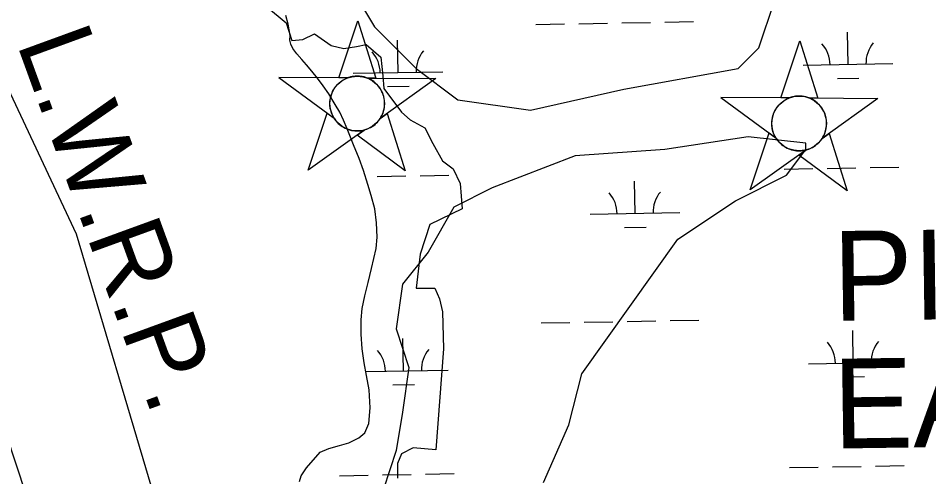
# Model space of a CAD drawing. Extents: x 3914892 to 3953151, y 242587 to 268572.
# Drawn here: x 3943744 to 3944760, y 250403 to 250914 of the extents above; entities that cross this region are included whole.
import ezdxf

# ---------------------------------------------------------------- set-up
doc = ezdxf.new("R2010")
doc.units = 0
for name, color, linetype in [('V-CHAN-NAID', 7, 'Continuous'), ('V-RIVR-EDGE', 7, 'Continuous'), ('V-SITE-VEGE', 7, 'Continuous'), ('V-TOPO-DPTH', 7, 'Continuous'), ('V-TOPO-MINR', 7, 'Continuous'), ('V-TOPO-WATR', 7, 'Continuous'), ('V-TOPO-WATR-IDEN', 7, 'Continuous'), ('V-WETL-SWMP', 7, 'Continuous')]:
    doc.layers.add(name, color=color, linetype=linetype)

msp = doc.modelspace()

# ---------------------------------------------------------------- linework, layer by layer
at = {"layer": 'V-CHAN-NAID'}
for points in [[(3944111.2, 250847.8), (3944101.7, 250847.9), (3944122.8, 250911.4), (3944143, 250847.6), (3944133.4, 250847.7), (3944131.8, 250848.3), (3944129.8, 250848.9), (3944127.7, 250849.3), (3944125.7, 250849.6), (3944124.5, 250849.8), (3944123, 250849.8), (3944121.3, 250849.8), (3944119.9, 250849.8), (3944118, 250849.6), (3944116.6, 250849.3), (3944114.8, 250849), (3944113.3, 250848.5), (3944112.3, 250848.2)], [(3944604.2, 250825.6), (3944594.6, 250825.7), (3944615.7, 250889.2), (3944635.9, 250825.4), (3944626.4, 250825.5), (3944624.8, 250826.1), (3944622.7, 250826.7), (3944620.6, 250827.1), (3944618.6, 250827.4), (3944617.4, 250827.6), (3944615.9, 250827.6), (3944614.2, 250827.6), (3944612.8, 250827.6), (3944610.9, 250827.4), (3944609.5, 250827.1), (3944607.8, 250826.8), (3944606.2, 250826.3), (3944605.2, 250826)], [(3944111.2, 250847.8), (3944034.8, 250848.4), (3944096.3, 250803), (3944095.2, 250804.9), (3944094.4, 250806.5), (3944093.6, 250808.5), (3944092.9, 250810.5), (3944092.5, 250811.9), (3944092.1, 250813.5), (3944091.9, 250814.9), (3944091.7, 250816.5), (3944091.6, 250818.3), (3944091.6, 250819.9), (3944091.7, 250821.9), (3944091.9, 250823.5), (3944092.3, 250825.7), (3944092.8, 250827.7), (3944093.4, 250829.6), (3944094, 250831.2), (3944094.7, 250832.8), (3944095.6, 250834.4), (3944096.6, 250836.1), (3944097.7, 250837.6), (3944098.7, 250838.8), (3944099.7, 250840), (3944101, 250841.3), (3944102, 250842.3), (3944103.7, 250843.7), (3944104.9, 250844.5), (3944106.6, 250845.6), (3944108.4, 250846.6), (3944109.8, 250847.2)], [(3944133.4, 250847.7), (3944209.9, 250847.1), (3944147.7, 250802.6), (3944148.6, 250804.1), (3944149.6, 250806), (3944150.3, 250807.5), (3944151.1, 250809.5), (3944151.6, 250811.3), (3944152, 250812.9), (3944152.4, 250814.9), (3944152.5, 250816.5), (3944152.7, 250818.7), (3944152.6, 250820.8), (3944152.5, 250823), (3944152.2, 250824.7), (3944151.7, 250827), (3944151.1, 250829.1), (3944150.3, 250831.1), (3944149.7, 250832.5), (3944148.6, 250834.5), (3944147.6, 250836.2), (3944146.4, 250837.9), (3944145.1, 250839.4), (3944143.8, 250840.8), (3944142.2, 250842.3), (3944140.5, 250843.7), (3944138.8, 250844.9), (3944136.9, 250846), (3944135.4, 250846.8)], [(3944604.2, 250825.6), (3944527.7, 250826.2), (3944589.3, 250780.8), (3944588.1, 250782.7), (3944587.3, 250784.3), (3944586.5, 250786.3), (3944585.8, 250788.3), (3944585.4, 250789.7), (3944585.1, 250791.3), (3944584.8, 250792.7), (3944584.6, 250794.3), (3944584.5, 250796.1), (3944584.5, 250797.7), (3944584.6, 250799.7), (3944584.8, 250801.3), (3944585.2, 250803.6), (3944585.7, 250805.5), (3944586.3, 250807.4), (3944586.9, 250809), (3944587.7, 250810.6), (3944588.5, 250812.2), (3944589.6, 250813.9), (3944590.6, 250815.4), (3944591.6, 250816.6), (3944592.6, 250817.8), (3944593.9, 250819.1), (3944594.9, 250820.1), (3944596.7, 250821.5), (3944597.9, 250822.4), (3944599.6, 250823.4), (3944601.3, 250824.4), (3944602.7, 250825.1)], [(3944626.4, 250825.5), (3944702.8, 250824.9), (3944640.6, 250780.4), (3944641.6, 250781.9), (3944642.5, 250783.8), (3944643.2, 250785.3), (3944644, 250787.3), (3944644.5, 250789.1), (3944644.9, 250790.7), (3944645.3, 250792.7), (3944645.5, 250794.3), (3944645.6, 250796.5), (3944645.6, 250798.6), (3944645.4, 250800.8), (3944645.1, 250802.6), (3944644.6, 250804.8), (3944644, 250806.9), (3944643.2, 250808.9), (3944642.6, 250810.3), (3944641.6, 250812.3), (3944640.5, 250814), (3944639.3, 250815.7), (3944638, 250817.2), (3944636.8, 250818.6), (3944635.1, 250820.1), (3944633.4, 250821.5), (3944631.7, 250822.7), (3944629.8, 250823.8), (3944628.4, 250824.6)], [(3944129.7, 250789.7), (3944067.5, 250745.2), (3944088.6, 250808.7), (3944096.3, 250803), (3944097, 250802), (3944098.3, 250800.2), (3944099.6, 250798.7), (3944101, 250797.2), (3944102.4, 250796), (3944103.9, 250794.8), (3944105.3, 250793.8), (3944106.9, 250792.8), (3944108.7, 250791.9), (3944110.4, 250791.1), (3944111.9, 250790.5), (3944113.5, 250790), (3944115.7, 250789.4), (3944117.3, 250789.2), (3944119.3, 250788.9), (3944120.8, 250788.8), (3944122.7, 250788.8), (3944124.4, 250788.8), (3944126.1, 250789), (3944128, 250789.3)], [(3944147.7, 250802.6), (3944155.5, 250808.2), (3944175.7, 250744.4), (3944121.9, 250784.1), (3944129.7, 250789.7), (3944131.3, 250790.2), (3944133, 250790.7), (3944135.1, 250791.7), (3944136.9, 250792.5), (3944138.7, 250793.7), (3944140.5, 250794.9), (3944142, 250796.1), (3944143.3, 250797.3), (3944144.7, 250798.7), (3944145.9, 250800.1), (3944147, 250801.6)], [(3944622.6, 250767.5), (3944560.4, 250723), (3944581.5, 250786.5), (3944589.3, 250780.8), (3944589.9, 250779.8), (3944591.3, 250778), (3944592.5, 250776.5), (3944593.9, 250775), (3944595.3, 250773.8), (3944596.8, 250772.6), (3944598.2, 250771.7), (3944599.9, 250770.6), (3944601.6, 250769.7), (3944603.4, 250768.9), (3944604.8, 250768.3), (3944606.5, 250767.8), (3944608.7, 250767.2), (3944610.2, 250767), (3944612.2, 250766.7), (3944613.8, 250766.6), (3944615.6, 250766.6), (3944617.3, 250766.7), (3944619, 250766.8), (3944620.9, 250767.1)], [(3944640.6, 250780.4), (3944648.4, 250786), (3944668.7, 250722.2), (3944614.8, 250761.9), (3944622.6, 250767.5), (3944624.3, 250768), (3944625.9, 250768.6), (3944628, 250769.5), (3944629.8, 250770.4), (3944631.6, 250771.5), (3944633.4, 250772.7), (3944634.9, 250773.9), (3944636.2, 250775.1), (3944637.6, 250776.5), (3944638.8, 250777.9), (3944639.9, 250779.4)]]:
    msp.add_lwpolyline(points, close=True, dxfattribs=at)
for centre in [(3944122.1, 250819.3), (3944615.1, 250797.1)]:
    msp.add_circle(centre, 30.5, dxfattribs=at)
at = {"layer": 'V-RIVR-EDGE'}
msp.add_lwpolyline([(3944020.9, 250927.6), (3944042.7, 250909.1), (3944049.3, 250889.5), (3944061.3, 250890.6), (3944074.4, 250897.1), (3944092.9, 250884), (3944107.1, 250880.7), (3944121.3, 250882.9), (3944132.2, 250885.1), (3944148.6, 250870.9), (3944150.8, 250850.2), (3944151.8, 250836), (3944171.5, 250809.8), (3944181.3, 250801.1), (3944197.7, 250792.4), (3944206.4, 250774.9), (3944217.3, 250755.3), (3944229.3, 250746.6), (3944236.9, 250730.2), (3944239.1, 250701.8), (3944203.1, 250684.4), (3944192.2, 250651.6), (3944187.8, 250613.5), (3944208.6, 250613.5), (3944214, 250601.5), (3944217.3, 250587.3), (3944218.4, 250545.8), (3944209.7, 250433.4), (3944184.6, 250435.6), (3944171.5, 250429.1), (3944167.1, 250418.2), (3944167.1, 250401.8)], dxfattribs=at)
at = {"layer": 'V-SITE-VEGE'}
for points in [[(3944106.7, 250962.6), (3944141.5, 250904.7), (3944187.8, 250858.4), (3944234.2, 250823.6), (3944315.3, 250812), (3944419.5, 250835.2), (3944547, 250858.4), (3944570.1, 250881.5), (3944604.9, 250985.8)], [(3944329.8, 250396.9), (3944358.3, 250461.1), (3944372.6, 250518.2), (3944479.7, 250668.1), (3944543.9, 250710.9), (3944601, 250739.5), (3944622.4, 250768.1), (3944622.4, 250775.2), (3944558.2, 250782.3), (3944465.4, 250768.1), (3944365.4, 250760.9), (3944272.6, 250725.2), (3944229.8, 250703.8), (3944201.3, 250653.8), (3944172.7, 250618.1), (3944165.6, 250568.2), (3944179.8, 250525.3), (3944172.7, 250475.4), (3944165.6, 250432.5), (3944151.3, 250389.7)]]:
    msp.add_lwpolyline(points, dxfattribs=at)
at = {"layer": 'V-TOPO-DPTH'}
msp.add_lwpolyline([(3944620.8, 248476), (3944296.7, 249247.2), (3943983.6, 250085.5), (3943808.9, 250673.8), (3943732.9, 250836.2), (3943663.5, 251001.9), (3943573.7, 251236.8), (3943554.7, 251287.8), (3943536.4, 251339), (3943519.1, 251390.6), (3943502.4, 251442.4), (3943485.5, 251496.3), (3943477.2, 251521.1), (3943468.2, 251545.7), (3943458.2, 251569.8), (3943447.5, 251593.7), (3943436.2, 251617.3), (3943424.7, 251640.8), (3943412.9, 251664.2), (3943401, 251687.5), (3943105.5, 252257.6)], dxfattribs=at)
at = {"layer": 'V-TOPO-MINR'}
msp.add_lwpolyline([(3944165.3, 249227.1), (3943931.5, 249926), (3943922.4, 249947.3), (3943913.2, 249968.5), (3943903.8, 249989.7), (3943894.3, 250010.9), (3943884.9, 250032.1), (3943875.5, 250053.3), (3943866.4, 250074.6), (3943857.5, 250096), (3943837.2, 250145.2), (3943818.9, 250191.5), (3943801.3, 250238), (3943784.8, 250285), (3943769.2, 250332.2), (3943763.6, 250349.9), (3943745.5, 250406.1), (3943727, 250462.2)], dxfattribs=at)
at = {"layer": 'V-TOPO-WATR'}
msp.add_lwpolyline([(3944620.8, 248476), (3944296.7, 249247.2), (3943983.6, 250085.5), (3943808.9, 250673.8), (3943732.9, 250836.2), (3943663.5, 251001.9), (3943573.7, 251236.8), (3943554.7, 251287.8), (3943536.4, 251339), (3943519.1, 251390.6), (3943502.4, 251442.4), (3943485.5, 251496.3), (3943477.2, 251521.1), (3943468.2, 251545.7), (3943458.2, 251569.8), (3943447.5, 251593.7), (3943436.2, 251617.3), (3943424.7, 251640.8), (3943412.9, 251664.2), (3943401, 251687.5), (3943105.5, 252257.6)], dxfattribs=at)
at = {"layer": 'V-WETL-SWMP'}
for p, q in [((3944045.2, 250907.6), (3944042.6, 250917.3)), ((3944047.2, 250895), (3944045.2, 250907.6)), ((3944321.4, 250907.4), (3944353.4, 250908)), ((3944369.4, 250908.3), (3944401.4, 250908.9)), ((3944417.4, 250909.1), (3944449.4, 250909.7)), ((3944465.4, 250910), (3944497.4, 250910.6)), ((3944669.6, 250862.9), (3944668.9, 250898.9)), ((3944046.9, 250889.8), (3944047.2, 250895)), ((3944048, 250885.4), (3944046.9, 250889.8)), ((3944167.7, 250853.9), (3944167.1, 250889.9)), ((3944050.4, 250880.5), (3944048, 250885.4)), ((3944054.6, 250874.8), (3944050.4, 250880.5)), ((3944060.5, 250868.4), (3944054.6, 250874.8)), ((3944065.5, 250862.3), (3944060.5, 250868.4)), ((3944071.6, 250855.5), (3944065.5, 250862.3)), ((3944619.6, 250862), (3944719.6, 250863.8)), ((3944077.9, 250847.4), (3944071.6, 250855.5)), ((3944084.3, 250839), (3944077.9, 250847.4)), ((3944117.7, 250853), (3944217.7, 250854.8)), ((3944657.8, 250847.3), (3944681.8, 250847.7)), ((3944090.6, 250830.2), (3944084.3, 250839)), ((3944156, 250838.3), (3944180, 250838.7)), ((3944097.6, 250818.2), (3944090.6, 250830.2)), ((3944102.7, 250809.6), (3944097.6, 250818.2)), ((3944106.8, 250800.8), (3944102.7, 250809.6)), ((3944111, 250791.3), (3944106.8, 250800.8)), ((3944114.5, 250781.8), (3944111, 250791.3)), ((3944118.1, 250773.4), (3944114.5, 250781.8)), ((3944124.4, 250758), (3944118.1, 250773.4)), ((3944129.3, 250744.6), (3944124.4, 250758)), ((3944598.2, 250746.2), (3944630.2, 250746.8)), ((3944646.2, 250747), (3944678.2, 250747.6)), ((3944694.2, 250747.9), (3944726.2, 250748.5)), ((3944133.9, 250729.1), (3944129.3, 250744.6)), ((3944144.4, 250738.1), (3944176.4, 250738.6)), ((3944192.4, 250738.9), (3944224.4, 250739.5)), ((3944137.8, 250717), (3944133.9, 250729.1)), ((3944432, 250696.8), (3944431.4, 250732.8)), ((3944141.7, 250702.1), (3944137.8, 250717)), ((3944143.8, 250686.4), (3944141.7, 250702.1)), ((3944382, 250695.9), (3944482, 250697.7)), ((3944144.2, 250670.3), (3944143.8, 250686.4)), ((3944420.3, 250681.1), (3944444.3, 250681.6)), ((3944143.2, 250657.8), (3944144.2, 250670.3)), ((3944138.1, 250635.4), (3944143.2, 250657.8)), ((3944134.4, 250620), (3944138.1, 250635.4)), ((3944130.5, 250605.1), (3944134.4, 250620)), ((3944127.8, 250590.9), (3944130.5, 250605.1)), ((3944126.5, 250578.1), (3944127.8, 250590.9)), ((3944126.5, 250562.4), (3944126.5, 250578.1)), ((3944327.3, 250574.8), (3944359.3, 250575.4)), ((3944375.3, 250575.7), (3944407.3, 250576.2)), ((3944423.3, 250576.5), (3944455.3, 250577.1)), ((3944471.3, 250577.4), (3944503.3, 250578)), ((3944127.8, 250546), (3944126.5, 250562.4)), ((3944675.5, 250530.3), (3944674.9, 250566.3)), ((3944173.7, 250521.3), (3944173, 250557.3)), ((3944129.9, 250530.5), (3944127.8, 250546)), ((3944132.4, 250516.1), (3944129.9, 250530.5)), ((3944131.7, 250520.6), (3944223.7, 250522.2)), ((3944625.5, 250529.4), (3944725.5, 250531.2)), ((3944135.3, 250500.4), (3944132.4, 250516.1)), ((3944663.8, 250514.6), (3944687.8, 250515.1)), ((3944162, 250505.7), (3944186, 250506.1)), ((3944136.4, 250480.1), (3944135.3, 250500.4)), ((3944135, 250462.9), (3944136.4, 250480.1)), ((3944130.6, 250452.5), (3944135, 250462.9)), ((3944123.8, 250446.6), (3944130.6, 250452.5)), ((3944102.2, 250438.2), (3944112.9, 250441.1)), ((3944112.9, 250441.1), (3944123.8, 250446.6)), ((3944065.5, 250413.2), (3944080.8, 250430.9)), ((3944080.8, 250430.9), (3944090.5, 250434.9)), ((3944090.5, 250434.9), (3944102.2, 250438.2)), ((3944059.6, 250404.3), (3944065.5, 250413.2)), ((3944604.2, 250413.6), (3944636.2, 250414.1)), ((3944652.2, 250414.4), (3944684.2, 250415)), ((3944700.2, 250415.3), (3944732.2, 250415.9)), ((3944057.7, 250398.2), (3944059.6, 250404.3)), ((3944102.4, 250404.6), (3944134.4, 250405.2)), ((3944150.3, 250405.4), (3944182.3, 250406)), ((3944198.3, 250406.3), (3944230.3, 250406.9))]:
    msp.add_line(p, q, dxfattribs=at)
for centre, start, end in [((3944724.8, 250864.4), 140.2532, 181.7968), ((3944112.5, 250853.4), 0.2532, 41.7968), ((3944223, 250855.4), 140.2532, 181.7968), ((3944614.3, 250862.4), 0.2532, 41.7968), ((3944376.8, 250696.3), 0.2532, 41.7968), ((3944487.3, 250698.2), 140.2532, 181.7968), ((3944620.3, 250529.8), 0.2532, 41.7968), ((3944730.7, 250531.8), 140.2532, 181.7968), ((3944118.4, 250520.8), 0.2532, 41.7968), ((3944228.9, 250522.8), 140.2532, 181.7968)]:
    msp.add_arc(centre, 35.2, start, end, dxfattribs=at)

# ---------------------------------------------------------------- texts
at = {"layer": 'V-CHAN-NAID'}
for s, p in [('PILOTTOWN RANGE A', (3944653.3, 250577.1)), ('EAST REAR', (3944653.4, 250434.8))]:
    msp.add_text(s, height=100, rotation=0.8041, dxfattribs=at).set_placement(p)
at = {"layer": 'V-TOPO-WATR-IDEN'}
msp.add_text('L.W.R.P.', height=83, rotation=290.0185, dxfattribs=at).set_placement((3943742, 250886.5))

doc.saveas('drawing.dxf')
